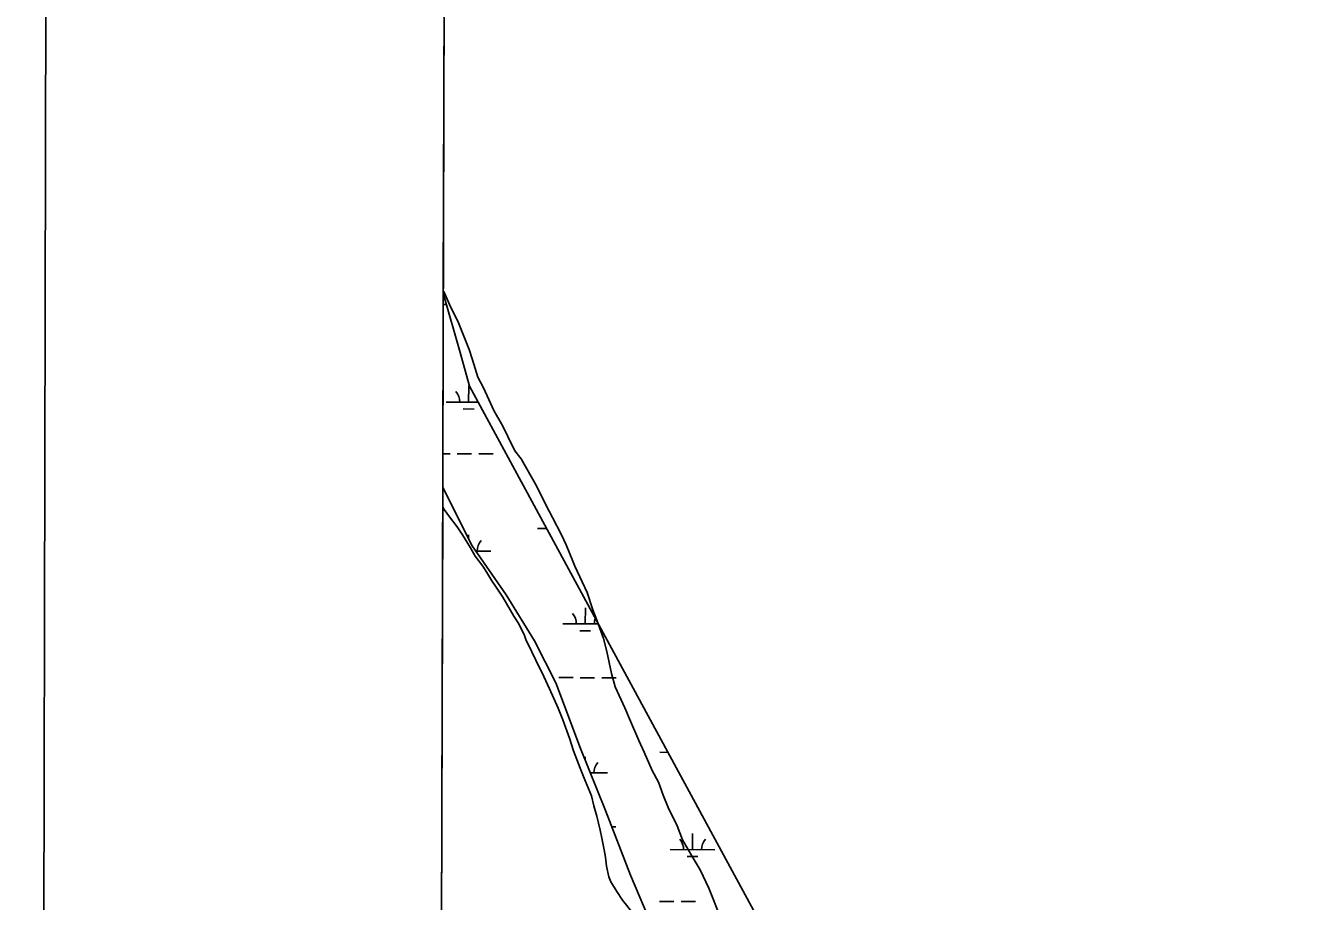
# Model space of a CAD drawing. Extents: x 3180038 to 3217926, y 922069 to 947485.
# Drawn here: x 3183373 to 3186224, y 941492 to 943447 of the extents above; entities that cross this region are included whole.
import ezdxf

# ---------------------------------------------------------------- set-up
doc = ezdxf.new("R2010")
doc.units = 0
for name, color, linetype in [('V-ANNO-SYMB', 7, 'Continuous'), ('V-GRID-FRAM', 7, 'Continuous'), ('V-SITE-VEGE', 7, 'Continuous'), ('V-WETL-SWMP', 7, 'Continuous')]:
    doc.layers.add(name, color=color, linetype=linetype)

msp = doc.modelspace()

# ---------------------------------------------------------------- linework, layer by layer
at = {"layer": 'V-ANNO-SYMB'}
msp.add_lwpolyline([(3183372.7, 923354.1), (3216455.8, 923279.5), (3216507.5, 946196), (3183424.3, 946270.6), (3183372.7, 923354.1)], dxfattribs=at)
at = {"layer": 'V-GRID-FRAM'}
msp.add_lwpolyline([(3184312.7, 945707.9), (3215616.6, 945637.4), (3215583.5, 927448.1), (3184263.7, 927518.7), (3184312.7, 945707.9)], dxfattribs=at)
at = {"layer": 'V-SITE-VEGE'}
for p, q in [((3184305, 942855.6), (3184311.2, 945159.1)), ((3184305.9, 942853.9), (3184305, 942855.6)), ((3184318.6, 942824.8), (3184305.9, 942853.9)), ((3184338.7, 942783.7), (3184318.6, 942824.8)), ((3184363, 942724.3), (3184338.7, 942783.7)), ((3184370.4, 942701.6), (3184363, 942724.3)), ((3184381.9, 942662.8), (3184370.4, 942701.6)), ((3184394.6, 942639), (3184381.9, 942662.8)), ((3184406.3, 942613.1), (3184394.6, 942639)), ((3184417.9, 942588.2), (3184406.3, 942613.1)), ((3184438.1, 942553.6), (3184417.9, 942588.2)), ((3184448.7, 942529.9), (3184438.1, 942553.6)), ((3184464.6, 942498.5), (3184448.7, 942529.9)), ((3184478.4, 942480.1), (3184464.6, 942498.5)), ((3184513.5, 942418.5), (3184478.4, 942480.1)), ((3184533.6, 942377.4), (3184513.5, 942418.5)), ((3184301.2, 941439.8), (3184303.7, 942372.6)), ((3184303.7, 942372.6), (3184307.2, 942367.3)), ((3184548.4, 942349.3), (3184533.6, 942377.4)), ((3184307.2, 942367.3), (3184318.9, 942351.1)), ((3184318.9, 942351.1), (3184336, 942328.4)), ((3184568.6, 942310.4), (3184548.4, 942349.3)), ((3184336, 942328.4), (3184347.7, 942311)), ((3184347.7, 942311), (3184365.8, 942281.8)), ((3184579.2, 942288.8), (3184568.6, 942310.4)), ((3184594, 942252), (3184579.2, 942288.8)), ((3184365.8, 942281.8), (3184376.4, 942263.4)), ((3184376.4, 942263.4), (3184393.4, 942240.7)), ((3184393.4, 942240.7), (3184401.9, 942226.6)), ((3184598.2, 942241.2), (3184594, 942252)), ((3184615.1, 942205.6), (3184598.2, 942241.2)), ((3184401.9, 942226.6), (3184413.6, 942208.3)), ((3184413.6, 942208.3), (3184423.2, 942194.2)), ((3184625.7, 942181.8), (3184615.1, 942205.6)), ((3184423.2, 942194.2), (3184438.1, 942171.5)), ((3184438.1, 942171.5), (3184462.5, 942129.3)), ((3184638.3, 942143), (3184625.7, 942181.8)), ((3184647.8, 942120.3), (3184638.3, 942143)), ((3184462.5, 942129.3), (3184473.2, 942112)), ((3184662.6, 942079.2), (3184647.8, 942120.3)), ((3184473.2, 942112), (3184485.9, 942086)), ((3184485.9, 942086), (3184489, 942077.4)), ((3184489, 942077.4), (3184502.8, 942049.3)), ((3184669.9, 942050.1), (3184662.6, 942079.2)), ((3184502.8, 942049.3), (3184511.3, 942030.9)), ((3184511.3, 942030.9), (3184529.3, 941994.2)), ((3184680.3, 942001.6), (3184669.9, 942050.1)), ((3184688.6, 941971.4), (3184680.3, 942001.6)), ((3184529.3, 941994.2), (3184542, 941967.2)), ((3184709.8, 941924.9), (3184688.6, 941971.4)), ((3184542, 941967.2), (3184561, 941924)), ((3184561, 941924), (3184571.6, 941898)), ((3184722.5, 941894.7), (3184709.8, 941924.9)), ((3184571.6, 941898), (3184586.3, 941857)), ((3184741.5, 941851.5), (3184722.5, 941894.7)), ((3184586.3, 941857), (3184595.8, 941828.9)), ((3184595.8, 941828.9), (3184610.6, 941790.1)), ((3184753.2, 941825.5), (3184741.5, 941851.5)), ((3184771.1, 941784.5), (3184753.2, 941825.5)), ((3184610.6, 941790.1), (3184621.1, 941764.2)), ((3184784.9, 941758.5), (3184771.1, 941784.5)), ((3184621.1, 941764.2), (3184635.9, 941728.5)), ((3184795.5, 941729.4), (3184784.9, 941758.5)), ((3184635.9, 941728.5), (3184641.1, 941705.9)), ((3184807.1, 941702.4), (3184795.5, 941729.4)), ((3184641.1, 941705.9), (3184647.4, 941683.2)), ((3184827.2, 941661.3), (3184807.1, 941702.4)), ((3184647.4, 941683.2), (3184654.7, 941651.9)), ((3184838.8, 941630), (3184827.2, 941661.3)), ((3184654.7, 941651.9), (3184658.9, 941633.6)), ((3184658.9, 941633.6), (3184664, 941607.7)), ((3184862.2, 941588.9), (3184838.8, 941630)), ((3184664, 941607.7), (3184667.1, 941591.5)), ((3184667.1, 941591.5), (3184669.1, 941571.1)), ((3184878.1, 941563), (3184862.2, 941588.9)), ((3184669.1, 941571.1), (3184674.3, 941547.3)), ((3184674.3, 941547.3), (3184678.5, 941536.5)), ((3184897.2, 941521.9), (3184878.1, 941563)), ((3184678.5, 941536.5), (3184692.4, 941514.9)), ((3184692.4, 941514.9), (3184705.1, 941495.4)), ((3184907.7, 941496), (3184897.2, 941521.9)), ((3184705.1, 941495.4), (3184730.7, 941462.9)), ((3184923.6, 941456), (3184907.7, 941496))]:
    msp.add_line(p, q, dxfattribs=at)
at = {"layer": 'V-WETL-SWMP'}
for p, q in [((3184303.8, 942416.4), (3184305, 942849.9)), ((3184305, 942849.9), (3184342.7, 942717.6)), ((3184304.9, 942824.5), (3184312.2, 942824.5)), ((3184342.7, 942717.6), (3184363.5, 942642.5)), ((3184361.5, 942607.1), (3184361.6, 942643.1)), ((3184363.5, 942642.5), (3185121.7, 941243.4)), ((3184311.5, 942607.2), (3184382.7, 942607.1)), ((3184349.5, 942591.7), (3184373.5, 942591.6)), ((3184304, 942491.8), (3184319.9, 942491.8)), ((3184335.9, 942491.7), (3184367.9, 942491.7)), ((3184383.9, 942491.6), (3184415.9, 942491.6)), ((3184369.1, 942286.3), (3184303.8, 942416.4)), ((3184515.5, 942324.8), (3184535.7, 942324.8)), ((3184360.8, 942302.7), (3184360.9, 942310.4)), ((3184445, 942176.6), (3184369.1, 942286.3)), ((3184377.3, 942274.4), (3184410.8, 942274.3)), ((3184508.6, 942074.5), (3184445, 942176.6)), ((3184621.8, 942112), (3184621.9, 942148)), ((3184571.8, 942112.1), (3184651, 942111.9)), ((3184609.8, 942096.6), (3184633.8, 942096.5)), ((3184555.7, 941980.6), (3184508.6, 942074.5)), ((3184611.4, 941833.5), (3184555.7, 941980.6)), ((3184562.7, 941992), (3184594.7, 941992)), ((3184610.7, 941991.9), (3184642.7, 941991.9)), ((3184658.7, 941991.8), (3184690.7, 941991.8)), ((3184667.2, 941695.5), (3184611.4, 941833.5)), ((3184621.2, 941809.3), (3184621.2, 941815.3)), ((3184788.3, 941825.4), (3184806.3, 941825.3)), ((3184633.3, 941779.3), (3184671.1, 941779.2)), ((3184722.9, 941551.5), (3184667.2, 941695.5)), ((3184681.3, 941659.1), (3184690, 941659.1)), ((3184861.2, 941608), (3184861.3, 941644)), ((3184811.2, 941608.1), (3184911.2, 941607.8)), ((3184849.1, 941592.5), (3184873.1, 941592.5)), ((3184772.4, 941433.4), (3184722.9, 941551.5)), ((3184787.5, 941492.7), (3184819.5, 941492.6)), ((3184835.5, 941492.6), (3184867.5, 941492.5))]:
    msp.add_line(p, q, dxfattribs=at)
for centre, start, end in [((3184306.3, 942607.7), 359.099, 40.6427), ((3184416.8, 942607.5), 177.1988, 180.6427), ((3184416, 942274.8), 139.099, 180.6427), ((3184566.6, 942112.6), 359.099, 40.6427), ((3184677.1, 942112.3), 159.4033, 180.6427), ((3184676.3, 941779.7), 139.099, 180.6427), ((3184805.9, 941608.6), 359.099, 40.6427), ((3184916.4, 941608.3), 139.099, 180.6427)]:
    msp.add_arc(centre, 35.2, start, end, dxfattribs=at)

doc.saveas('drawing.dxf')
